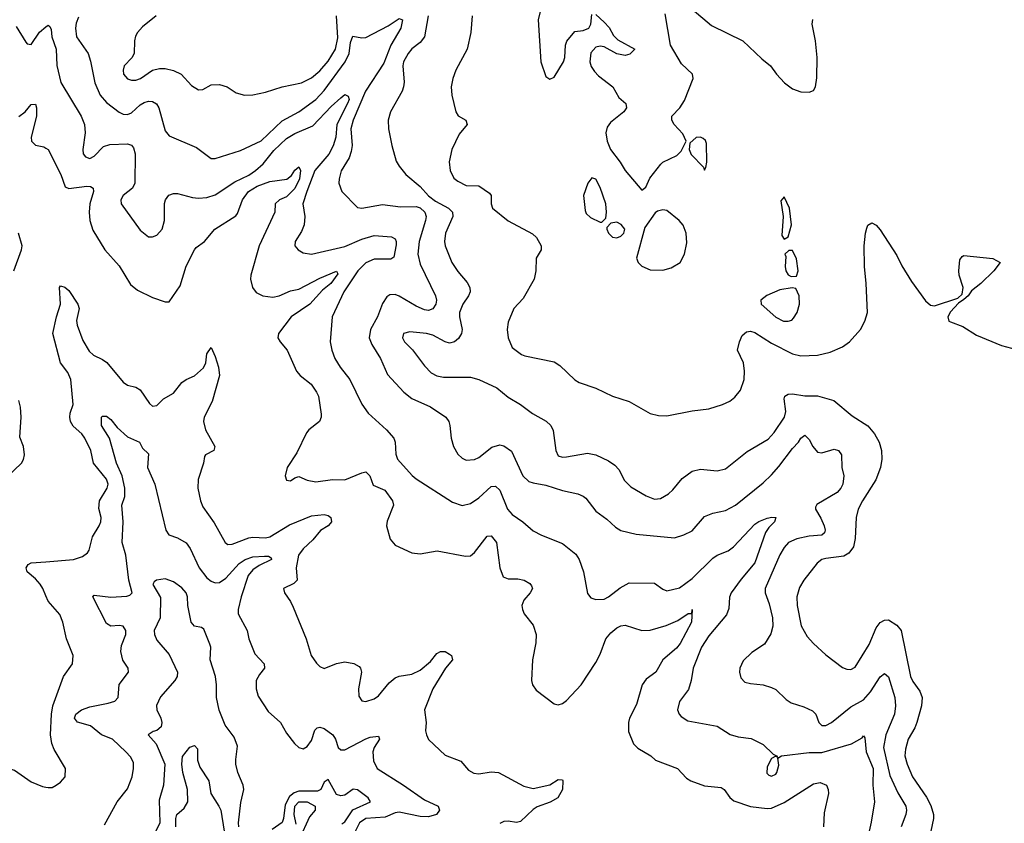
# Model space of a CAD drawing. Header units: inches. Extents: x 1603819 to 1745079, y 385938 to 533966.
# Tile 321 of 561: x 1719875 to 1724583, y 425508 to 429351. Entities that reach past the tile are written whole.
import ezdxf

# ---------------------------------------------------------------- set-up
doc = ezdxf.new("R2010")
doc.units = ezdxf.units.IN
doc.header["$MEASUREMENT"] = 0
doc.layers.add('B7412', color=7, linetype='Continuous')
doc.layers.add('B7422', color=7, linetype='Continuous')

msp = doc.modelspace()

# ---------------------------------------------------------------- linework, layer by layer
at = {"layer": 'B7412', "color": 5}
for points, elevation in [([(1719858, 429318), (1719903.6, 429243.6), (1719910, 429235.8), (1719930, 429232.2), (1719968.6, 429291.4), (1720000, 429317.1)], 340), ([(1719870, 428888.6), (1719900.9, 428910), (1719930, 428944.9), (1719950, 428947.7), (1719955, 428930), (1719954.5, 428890), (1719929.2, 428790), (1719930.4, 428770), (1719950, 428750.4), (1719990, 428743.9), (1720000, 428737.4)], 320), ([(1719846.6, 428150), (1719883.4, 428250), (1719886.6, 428270), (1719869.4, 428330)], 320), ([(1719776.9, 427130), (1719882.9, 427230), (1719893, 427247), (1719897.2, 427270), (1719892.4, 427310), (1719874.9, 427354.9), (1719881.5, 427450), (1719878.2, 427498.2), (1719870, 427529.3)], 320), ([(1720000, 426595.8), (1719985.9, 426630), (1719971.8, 426651.8), (1719950, 426676.5), (1719909.8, 426710), (1719906.2, 426730), (1719915.3, 426744.7), (1719930, 426753.3), (1720000, 426758.7)], 280), ([(1719695.8, 425490), (1719708.5, 425570), (1719774.3, 425670), (1719785.1, 425730), (1719798.3, 425761.7), (1719810, 425772.7), (1719850, 425761.1), (1719930, 425706.4), (1719984, 425684), (1720000, 425681.2)], 280)]:
    msp.add_lwpolyline(points, dxfattribs=dict(at, elevation=elevation))
at = {"layer": 'B7422', "color": 5}
for points, elevation in [([(1722390, 429502), (1722354, 429350), (1722366.7, 429150), (1722390, 429079.6), (1722410, 429066.3), (1722430, 429075.9), (1722475.6, 429150), (1722481, 429170), (1722484.1, 429230), (1722491.8, 429248.2), (1722530, 429294), (1722570, 429299.6), (1722596.2, 429310), (1722606.4, 429330), (1722610, 429375.6)], 440), ([(1723090, 429401.3), (1723183.4, 429323.4), (1723333.4, 429250), (1723423.4, 429163.4), (1723464.4, 429130), (1723493.4, 429090), (1723531.8, 429050), (1723570, 429020.3), (1723610, 429005.7), (1723650, 429004.4), (1723670, 429013), (1723680.5, 429030), (1723686.2, 429073.8), (1723688.1, 429170), (1723679.9, 429250), (1723664.3, 429330), (1723667.9, 429352.1)], 440), ([(1720156.4, 429363.6), (1720145.4, 429334.6), (1720142, 429310), (1720146.8, 429270), (1720201.8, 429190), (1720213.4, 429153.4), (1720233.6, 429050), (1720259, 428990), (1720290, 428955.4), (1720350, 428909.2), (1720370, 428899.7), (1720390, 428897.8), (1720410, 428906.2), (1720450, 428943.2), (1720470, 428955.8), (1720490, 428961.5), (1720510, 428960.2), (1720529.3, 428949.3), (1720540.7, 428930), (1720570, 428819.1), (1720590, 428795.6), (1720719.9, 428739.9), (1720790, 428687.8), (1720810, 428687.1), (1720930, 428725.2), (1721030, 428771.1), (1721130, 428867.5), (1721209.9, 428910), (1721290.9, 428969.1), (1721330, 429013.2), (1721430.7, 429149.3), (1721450.2, 429189.8), (1721457.3, 429242.7), (1721467.9, 429272.1), (1721510, 429264.5), (1721530, 429266.7), (1721637.4, 429322.6), (1721690, 429357.2), (1721706, 429350), (1721697.1, 429310), (1721649, 429230), (1721616.2, 429143.8), (1721528.8, 429010), (1721469.6, 428870), (1721457.4, 428830), (1721463.8, 428750), (1721460, 428720), (1721449.5, 428690.5), (1721412.3, 428627.7), (1721402, 428590), (1721401.5, 428570), (1721414.6, 428530), (1721490, 428453.7), (1721510, 428449.1), (1721610, 428466.5), (1721695.8, 428455.8), (1721770, 428458.1), (1721790, 428451.2), (1721811.9, 428430), (1721818.1, 428410), (1721815.5, 428390), (1721784.3, 428290), (1721778.6, 428230), (1721790, 428182.6), (1721863.7, 428030), (1721867.5, 428010), (1721865, 427990), (1721850, 427968.1), (1721830, 427961), (1721810, 427963.6), (1721770, 427980.4), (1721690, 428028.4), (1721670, 428036.5), (1721644.8, 428035.2), (1721630, 428025.6), (1721610, 427994.5), (1721585.2, 427930), (1721553, 427870), (1721546.5, 427830), (1721558.1, 427798.1), (1721599.4, 427730), (1721634.1, 427654.1), (1721711.3, 427570), (1721750, 427538.9), (1721838.9, 427498.9), (1721912.4, 427450), (1721926.4, 427430), (1721932.2, 427410), (1721938.3, 427350), (1721948.8, 427310), (1721970, 427273.4), (1721990, 427254), (1722010, 427244.4), (1722050, 427247.4), (1722070, 427257.4), (1722132.7, 427307.3), (1722170, 427318.2), (1722190, 427312.4), (1722226.7, 427286.7), (1722281.2, 427170), (1722310, 427142.9), (1722330, 427135.4), (1722390, 427125.1), (1722470, 427099), (1722544.1, 427084.1), (1722570, 427072.8), (1722582.6, 427062.6), (1722630, 427000.9), (1722683, 426963), (1722723.6, 426923.6), (1722750, 426907.9), (1722822, 426890), (1723006.5, 426873.5), (1723050, 426887.1), (1723090, 426906.5), (1723150, 426974.3), (1723190, 426991.3), (1723250, 427004.2), (1723297.2, 427030), (1723430, 427136.5), (1723470, 427175), (1723505.6, 427214.4), (1723570, 427300.7), (1723598.3, 427330), (1723610, 427350.4), (1723630, 427364), (1723650, 427344), (1723667.2, 427310), (1723690, 427283.1), (1723710, 427279.6), (1723770, 427296.5), (1723791, 427291), (1723805.3, 427270), (1723806.7, 427210), (1723816.5, 427170), (1723811, 427130), (1723801, 427110), (1723783.6, 427090), (1723687.3, 427032.7), (1723681.1, 427018.9), (1723679.6, 427010), (1723706.4, 426966.4), (1723721.5, 426930), (1723725.8, 426910), (1723723, 426897), (1723710, 426885.5), (1723650, 426881.2), (1723591.1, 426868.9), (1723551.7, 426850), (1723530, 426826.3), (1723510, 426791.5), (1723439.7, 426630), (1723439.6, 426610), (1723458, 426558), (1723474.2, 426490), (1723475.6, 426450), (1723466.5, 426413.5), (1723436, 426364), (1723376, 426324), (1723335.1, 426284.9), (1723318.7, 426250), (1723317, 426230), (1723323.8, 426203.8), (1723342.9, 426182.9), (1723370, 426175.8), (1723430, 426170.3), (1723470, 426157.4), (1723490, 426147.6), (1723539.6, 426099.6), (1723563.3, 426083.3), (1723624.8, 426064.8), (1723665.9, 426045.9), (1723681.3, 426030), (1723697, 425990), (1723710, 425975.8), (1723730, 425976), (1723756.9, 425990), (1723850, 426064.3), (1723910, 426098.6), (1723943.6, 426136.4), (1723990, 426207.6), (1724010, 426223.7), (1724030, 426208.2), (1724059.6, 426110), (1724063.6, 426070), (1724057.9, 426030), (1724017.5, 425930), (1724005.3, 425870), (1724036.5, 425736.5), (1724073.5, 425653.5), (1724111.8, 425590), (1724115.5, 425570), (1724112.4, 425550), (1724089.5, 425490)], 360), ([(1720527.2, 429370), (1720462.5, 429317.5), (1720437.3, 429290), (1720427.7, 429272.3), (1720422.8, 429250), (1720421.6, 429190), (1720411.5, 429168.5), (1720374.6, 429130), (1720369.2, 429110), (1720371.6, 429090), (1720390, 429068.3), (1720410, 429061.4), (1720430, 429061.7), (1720452.8, 429070), (1720510, 429109.3), (1720542.6, 429117.4), (1720570, 429117.6), (1720610, 429107.8), (1720646, 429090), (1720696.5, 429036.5), (1720730, 429016.5), (1720750, 429017), (1720790, 429039.5), (1720830, 429042), (1720866.8, 429030), (1720910, 429001.3), (1720950.3, 428990.3), (1720990, 428991.7), (1721050, 429004), (1721130, 429030.2), (1721222.9, 429050), (1721270, 429072.6), (1721310, 429105.9), (1721350, 429153.5), (1721385.5, 429210), (1721396, 429264), (1721390.2, 429370)], 380), ([(1721827.9, 429370), (1721810.1, 429270), (1721790, 429241.5), (1721750, 429211.3), (1721731.8, 429190), (1721710.2, 429150), (1721707, 429130), (1721712.7, 429052.7), (1721710.2, 429030), (1721703.5, 429010), (1721648.3, 428910), (1721636.5, 428870), (1721638.2, 428830), (1721654, 428750), (1721675.2, 428675.2), (1721689, 428650), (1721721.8, 428610), (1721790, 428553.3), (1721830, 428508.9), (1721863.3, 428483.3), (1721924.8, 428450), (1721943.7, 428430), (1721945.3, 428410), (1721910.8, 428330), (1721906, 428290), (1721908.7, 428270), (1721941.6, 428190), (1721970, 428146.3), (1722014.5, 428094.5), (1722027.9, 428070), (1722029.2, 428050), (1722021, 428030), (1721993.5, 427990), (1721977.7, 427950), (1721977.4, 427930), (1721990.1, 427870), (1721987.2, 427850), (1721973.2, 427826.8), (1721953.7, 427810), (1721930, 427804.4), (1721910, 427809.8), (1721850, 427842.3), (1721819.3, 427850), (1721741.1, 427858.9), (1721710.3, 427849.7), (1721706, 427830), (1721715.6, 427810), (1721752.7, 427772.7), (1721810, 427696.1), (1721842.9, 427662.9), (1721870, 427648), (1721901.5, 427641.5), (1722030, 427640.7), (1722070.5, 427630), (1722155.8, 427590), (1722210, 427546.3), (1722270, 427510.3), (1722327.5, 427467.5), (1722391.7, 427431.7), (1722414, 427410), (1722426.3, 427386.3), (1722438, 427290), (1722450, 427264.4), (1722470, 427259.5), (1722490, 427260.9), (1722590, 427278.3), (1722630, 427270.3), (1722690, 427241.5), (1722721, 427221), (1722739.1, 427199.1), (1722767.4, 427147.4), (1722797, 427117), (1722870, 427073.2), (1722910, 427058.6), (1722938.3, 427061.7), (1722976.9, 427083.1), (1722997.9, 427102.1), (1723042.5, 427157.5), (1723090, 427192.3), (1723130, 427201.5), (1723210, 427194.1), (1723250, 427202.5), (1723354.3, 427285.7), (1723454.6, 427345.4), (1723483, 427377), (1723531.7, 427450), (1723538, 427478), (1723530, 427538), (1723533, 427550), (1723550, 427560.7), (1723570, 427561.8), (1723630, 427552.1), (1723690, 427552.3), (1723768.7, 427530), (1723856.1, 427456.1), (1723930, 427409.2), (1723963.2, 427370), (1723984.4, 427330), (1723995.9, 427290), (1723997.3, 427250), (1723991.5, 427210), (1723969.4, 427150), (1723904.8, 427050), (1723884.3, 427010), (1723875.2, 426970), (1723870.8, 426869.2), (1723862.3, 426830), (1723840.1, 426799.9), (1723815.5, 426784.5), (1723730, 426774.9), (1723710, 426768.6), (1723687.6, 426752.4), (1723623.9, 426670), (1723604.2, 426635.8), (1723591.3, 426590), (1723592.1, 426550), (1723612.3, 426452.3), (1723640.8, 426400.8), (1723670, 426366.9), (1723730, 426312.9), (1723810, 426253), (1723830, 426244.4), (1723850, 426243.1), (1723870, 426254.9), (1723936.7, 426363.3), (1723970, 426443.2), (1723990, 426467.3), (1724010, 426479.7), (1724030, 426480.2), (1724070, 426455.8), (1724089.5, 426430), (1724134.6, 426210), (1724145.1, 426185.1), (1724180, 426140), (1724190.8, 426110), (1724187.9, 426070), (1724165.3, 425990), (1724155.9, 425964.1), (1724122.8, 425910), (1724110, 425862.7), (1724108, 425830), (1724118.2, 425790), (1724143.6, 425730), (1724211.9, 425631.9), (1724232.4, 425592.4), (1724245, 425550), (1724244.9, 425530), (1724219, 425410)], 380), ([(1722038.1, 429370), (1722031.9, 429290), (1722015.3, 429210), (1721960.7, 429110), (1721945.4, 429070), (1721937.6, 429030), (1721940.8, 428990), (1721960.7, 428910), (1721971.5, 428891.5), (1722007.6, 428870), (1722015.2, 428850), (1721976.8, 428803.2), (1721940.9, 428730), (1721928.7, 428671.3), (1721932.9, 428630), (1721950, 428592.9), (1721970, 428578.5), (1722010, 428558.5), (1722070, 428555.8), (1722121.6, 428521.6), (1722129.3, 428510), (1722129, 428470), (1722136, 428450), (1722210, 428389.5), (1722326.4, 428326.4), (1722345.8, 428310), (1722367.9, 428270), (1722368.9, 428250), (1722344.1, 428210), (1722343.5, 428150), (1722334.5, 428110), (1722282.4, 428017.6), (1722236.9, 427970), (1722210, 427904), (1722205.5, 427870), (1722210.3, 427830), (1722230, 427783.6), (1722274, 427750), (1722290, 427743.9), (1722430, 427715.3), (1722457.8, 427697.8), (1722529.2, 427629.2), (1722550, 427615.5), (1722630, 427588.8), (1722710.1, 427550.1), (1722790, 427524.6), (1722890, 427467.9), (1722930, 427457.4), (1722970, 427456.4), (1723090, 427480.3), (1723170, 427489.7), (1723235, 427510), (1723270, 427527), (1723294.9, 427545.1), (1723321.5, 427578.5), (1723338.7, 427630), (1723341.6, 427670), (1723335.5, 427710), (1723306.8, 427770), (1723316.7, 427810), (1723330, 427840.3), (1723350, 427857.5), (1723370, 427861.7), (1723390, 427855.1), (1723470, 427803.8), (1723570, 427753.3), (1723610, 427743.3), (1723690, 427747.2), (1723750, 427761.7), (1723810, 427786.5), (1723842.5, 427810), (1723895.4, 427870), (1723916.3, 427910), (1723929.6, 427950), (1723923, 428090), (1723914, 428170), (1723913.5, 428270), (1723918.9, 428330), (1723925.5, 428354.5), (1723931.1, 428368.9), (1723950, 428380.3), (1723970, 428368.4), (1723990, 428346), (1724070, 428223), (1724093.8, 428173.8), (1724139.5, 428099.5), (1724206.1, 428006.1), (1724230, 427985.4), (1724250, 427982.7), (1724361.4, 428018.6), (1724381, 428039), (1724386.8, 428070), (1724367.7, 428130), (1724365.5, 428150), (1724370, 428202.8), (1724381.6, 428218.4), (1724390, 428222.6), (1724529, 428209), (1724564, 428190), (1724533.4, 428150), (1724471, 428090), (1724425.8, 428054.2), (1724410, 428030.9), (1724390, 428012.6), (1724363.9, 427996.1), (1724325.7, 427954.3), (1724312.6, 427930), (1724318.7, 427910), (1724325.4, 427905.4), (1724384.4, 427884.4), (1724450, 427842.8), (1724570, 427792.3), (1724690, 427760.7)], 420), ([(1722630, 429376.1), (1722670, 429340.1), (1722693.3, 429313.3), (1722715, 429275), (1722735.5, 429255.5), (1722817, 429210), (1722793.1, 429186.9), (1722770, 429179.2), (1722730, 429187.3), (1722670, 429221.6), (1722650, 429225.2), (1722630, 429220.4), (1722606.7, 429193.3), (1722601.6, 429150), (1722608.1, 429128.1), (1722623.1, 429103.1), (1722642.3, 429082.3), (1722710.5, 429030.5), (1722739.5, 428979.5), (1722773.4, 428950), (1722777.1, 428930), (1722763.1, 428910), (1722700.4, 428859.6), (1722683.4, 428836.6), (1722678, 428810), (1722683.6, 428770), (1722699.6, 428730), (1722747, 428670), (1722770.4, 428630), (1722850, 428536), (1722869.3, 428550.7), (1722887.5, 428592.5), (1722940.1, 428659.9), (1722949.8, 428670.2), (1723017.6, 428702.4), (1723037.2, 428722.8), (1723062, 428770), (1723045.6, 428805.6), (1723004.2, 428850), (1722994, 428870), (1722992.7, 428890), (1723032.3, 428930), (1723054.5, 428965.5), (1723095.1, 429070), (1723091.6, 429090), (1723040.2, 429140.2), (1722987.2, 429230), (1722961, 429379)], 440), ([(1720000, 429317.1), (1720010, 429325.3), (1720018.6, 429318.6), (1720024.5, 429304.5), (1720028.4, 429270), (1720048.3, 429210), (1720052.8, 429132.8), (1720071.4, 429051.4), (1720169.2, 428890), (1720185.2, 428850), (1720187.9, 428810), (1720176.5, 428730), (1720177.6, 428710), (1720190, 428694.9), (1720210, 428688), (1720230, 428698), (1720274.6, 428745.4), (1720305.6, 428754.4), (1720390, 428758), (1720410, 428751.1), (1720418.6, 428738.6), (1720426, 428710), (1720425.4, 428570), (1720414.1, 428545.9), (1720370, 428509.6), (1720359, 428490), (1720360.3, 428470), (1720450, 428343.8), (1720490, 428313), (1720510, 428313), (1720530, 428320.5), (1720556.3, 428350), (1720567.2, 428390), (1720567.4, 428472.6), (1720571.3, 428490), (1720587.6, 428512.4), (1720610, 428520.3), (1720630, 428520.3), (1720700.7, 428500.7), (1720730, 428497.5), (1720770, 428501.1), (1720810, 428513.8), (1720903.5, 428576.5), (1720970, 428607.6), (1721003, 428630), (1721038.8, 428661.2), (1721090, 428725), (1721150, 428782.6), (1721190, 428807.4), (1721276.5, 428843.5), (1721363.9, 428936.1), (1721410, 428978.2), (1721430, 428993), (1721446.2, 428986.2), (1721450.4, 428970), (1721442.8, 428950), (1721391.9, 428850), (1721386.2, 428790), (1721372.9, 428747.1), (1721352.2, 428707.8), (1721285.7, 428630), (1721247.8, 428530), (1721229, 428470), (1721237.8, 428410), (1721234.9, 428370), (1721221.6, 428338.4), (1721192.4, 428290), (1721190.5, 428270), (1721205.5, 428250), (1721230, 428235.8), (1721270, 428230.3), (1721430, 428266.5), (1721510, 428301.9), (1721570, 428319.1), (1721652.5, 428312.5), (1721670, 428303.1), (1721675.3, 428290), (1721674.9, 428274.9), (1721663.9, 428216.1), (1721650, 428206.2), (1721570, 428205.6), (1721530, 428188.7), (1721491.3, 428150), (1721425.3, 428050), (1721369.2, 427930), (1721359.7, 427810), (1721366.8, 427770), (1721382.2, 427730), (1721406.7, 427690), (1721453.6, 427630), (1721510, 427512.2), (1721541.7, 427470), (1721628.4, 427390), (1721663.7, 427350), (1721670.2, 427330), (1721673.4, 427273.4), (1721681.7, 427250), (1721750.8, 427170.8), (1721770, 427154.7), (1721943.6, 427043.6), (1721990, 427027.1), (1722030, 427037.1), (1722070, 427064.1), (1722130, 427117.7), (1722150, 427120.2), (1722170, 427100.3), (1722207, 427010), (1722230, 426983.9), (1722280.4, 426950), (1722330, 426907), (1722370, 426885.7), (1722470, 426846), (1722534.5, 426794.5), (1722550.2, 426770), (1722570.3, 426710), (1722590, 426606), (1722605.8, 426585.8), (1722630, 426578), (1722670, 426580.4), (1722690, 426590.4), (1722745.9, 426634.1), (1722790, 426657.2), (1722910, 426656.1), (1722950, 426626.7), (1722970, 426619.5), (1723030, 426633.5), (1723090, 426678.7), (1723190, 426775.8), (1723210, 426789.4), (1723262, 426810), (1723288.6, 426830), (1723390, 426937.8), (1723410, 426951.1), (1723450, 426967), (1723472.2, 426972.2), (1723490.4, 426970.4), (1723483.8, 426950), (1723456.9, 426923.1), (1723441.5, 426898.5), (1723390, 426753.5), (1723324.1, 426675.9), (1723276.4, 426610), (1723268.5, 426588.5), (1723265.3, 426534.7), (1723254.7, 426505.3), (1723170, 426404.4), (1723135.7, 426350), (1723095.6, 426250), (1723085.8, 426190), (1723072.5, 426147.5), (1723030.4, 426090), (1723020.4, 426050), (1723028.2, 426030), (1723038.6, 426018.6), (1723070, 425998), (1723210, 425971.6), (1723272.5, 425932.5), (1723310, 425921.6), (1723373.1, 425913.1), (1723430, 425884.2), (1723478.5, 425838.5), (1723494, 425830), (1723498, 425822), (1723490, 425828), (1723470, 425817.2), (1723450, 425777.2), (1723447.6, 425747.6), (1723457.4, 425737.4), (1723470, 425733.1), (1723490, 425742), (1723495.9, 425750), (1723505.4, 425785.4), (1723500.2, 425819.8), (1723518, 425830), (1723650, 425846.6), (1723710, 425846.6), (1723852, 425888), (1723903.8, 425916.2), (1723910, 425925.5), (1723916.2, 425916.2), (1723922.4, 425850), (1723956.7, 425770), (1723954.8, 425690), (1723962.7, 425610), (1723947.1, 425512.9), (1723930, 425441.6)], 340), ([(1720000, 428737.4), (1720010.5, 428730.5), (1720070.7, 428610), (1720092.1, 428552.1), (1720110, 428543.6), (1720195, 428555), (1720213.1, 428553.1), (1720225.7, 428545.7), (1720227.1, 428530), (1720209.5, 428470), (1720206.3, 428430), (1720210.1, 428390.1), (1720224.3, 428344.3), (1720281.3, 428250), (1720350, 428174.6), (1720403.9, 428083.9), (1720437.9, 428057.9), (1720510, 428022.3), (1720570, 428001.3), (1720590, 428001.6), (1720641.4, 428078.6), (1720670, 428173), (1720710.8, 428250), (1720718.8, 428261.2), (1720758.7, 428290), (1720808.4, 428350), (1720907.6, 428412.4), (1720915.9, 428424.1), (1720939.7, 428490), (1720969, 428530), (1721010, 428555.4), (1721070, 428576.9), (1721151.8, 428588.2), (1721174.4, 428605.6), (1721190, 428631.1), (1721210, 428647), (1721216.8, 428630), (1721212.1, 428590), (1721190, 428544.6), (1721150, 428503.6), (1721117.4, 428490), (1721097, 428470), (1721095.5, 428430), (1721020.3, 428270), (1720979.3, 428130), (1720978.9, 428110), (1720988.4, 428070), (1721005.9, 428045.9), (1721038, 428030), (1721084.4, 428024.4), (1721115.4, 428030), (1721170, 428055.1), (1721210, 428062.7), (1721310, 428114.3), (1721390, 428148), (1721395.5, 428135.5), (1721362.3, 428090), (1721322.9, 428057.1), (1721261.5, 427990), (1721173.2, 427930), (1721112.3, 427850), (1721109.3, 427829.3), (1721119.5, 427810), (1721154, 427770), (1721198.9, 427670), (1721215.3, 427650), (1721268, 427608), (1721294, 427570), (1721302.8, 427550), (1721315.9, 427464.1), (1721316.5, 427450), (1721307.8, 427430), (1721257.8, 427390), (1721245.6, 427374.4), (1721200.5, 427279.5), (1721154, 427210), (1721144.2, 427170), (1721150, 427148.5), (1721170, 427145.3), (1721190, 427159.3), (1721210, 427166), (1721249.1, 427149.1), (1721290, 427141.6), (1721370, 427151.6), (1721430, 427150.2), (1721510, 427184.6), (1721530, 427188.1), (1721549.4, 427170), (1721565.6, 427125.6), (1721620.2, 427100.2), (1721657.2, 427050), (1721662.2, 427030), (1721631.9, 426951.9), (1721629, 426930), (1721646.9, 426866.9), (1721670, 426837.6), (1721750, 426801.5), (1721790, 426797.2), (1721871.3, 426811.3), (1722005.8, 426785.8), (1722030, 426787.2), (1722050, 426803.2), (1722110, 426881.7), (1722130, 426883.1), (1722155.3, 426850), (1722170.1, 426730.1), (1722187, 426687), (1722210, 426677.1), (1722256.1, 426676.1), (1722287.7, 426670), (1722314.5, 426654.5), (1722322.6, 426642.6), (1722326.7, 426630), (1722315.8, 426610), (1722285.2, 426574.8), (1722276.6, 426550), (1722278.5, 426530), (1722286.8, 426510), (1722330, 426454.9), (1722344.2, 426410), (1722343.1, 426370), (1722327.3, 426290), (1722321.5, 426190), (1722326.3, 426170), (1722344.2, 426144.2), (1722430, 426078.7), (1722450, 426074.9), (1722470, 426080.3), (1722490, 426094.2), (1722560.2, 426170), (1722630, 426276.9), (1722650, 426316.5), (1722677.8, 426390), (1722701.3, 426418.7), (1722730, 426442.5), (1722750, 426452.1), (1722770, 426454.6), (1722850, 426430.2), (1722890, 426430.9), (1722966.2, 426453.8), (1723022.5, 426477.5), (1723070.7, 426510.7), (1723089.3, 426510.7), (1723090.4, 426530.4), (1723087.8, 426470), (1723032.7, 426367.3), (1723015.1, 426344.9), (1722950.8, 426290), (1722917.1, 426230), (1722870, 426197), (1722851.5, 426170), (1722824.7, 426075.3), (1722790.1, 426010), (1722785.3, 425990), (1722786.2, 425946.2), (1722810, 425887.8), (1722830, 425867.3), (1722892.2, 425830), (1722915.5, 425810), (1723020.5, 425770), (1723064, 425724), (1723084, 425710), (1723150, 425686.8), (1723230, 425678.3), (1723243.8, 425670), (1723271.1, 425631.1), (1723290, 425615.6), (1723370, 425588), (1723450, 425578), (1723470, 425579.7), (1723530, 425606.3), (1723670, 425696.5), (1723702.3, 425702.3), (1723732.4, 425690), (1723741.3, 425670), (1723742, 425650), (1723722.3, 425557.7), (1723718.7, 425490)], 320), ([(1720000, 426758.7), (1720131.1, 426768.9), (1720175.7, 426784.3), (1720198.2, 426801.8), (1720206.2, 426813.8), (1720222.4, 426877.6), (1720255.3, 426930), (1720262.4, 426950), (1720264.1, 426970), (1720253.6, 427013.6), (1720256, 427050), (1720292.9, 427110), (1720297, 427130), (1720290, 427154), (1720228.3, 427230), (1720215.1, 427290), (1720186.4, 427350), (1720171, 427370), (1720130, 427407.1), (1720118, 427430), (1720113.7, 427450), (1720116.3, 427470), (1720130.7, 427510), (1720119.9, 427630), (1720104.2, 427664.2), (1720068.9, 427710), (1720033.7, 427850), (1720049.9, 427929.9), (1720069.2, 427990), (1720064.7, 428070), (1720070, 428078), (1720090, 428072.6), (1720110, 428055.2), (1720152.7, 427990), (1720158.2, 427970), (1720147, 427913), (1720150.1, 427890), (1720177.1, 427817.1), (1720206.5, 427766.5), (1720227.1, 427747.1), (1720270, 427726.7), (1720291.3, 427711.3), (1720370, 427616.9), (1720390, 427603.1), (1720430, 427594), (1720450, 427580.5), (1720495.8, 427515.8), (1720510, 427502.6), (1720530, 427506), (1720562.2, 427537.8), (1720610, 427564.7), (1720650, 427616.2), (1720670, 427630.2), (1720710, 427647.2), (1720753.5, 427686.5), (1720765.5, 427710), (1720770, 427753.4), (1720790, 427783), (1720810, 427740.3), (1720825.2, 427690), (1720830.1, 427649.9), (1720794.8, 427525.2), (1720756.5, 427450), (1720754, 427430), (1720763.5, 427390), (1720808.4, 427310), (1720803.1, 427290), (1720763, 427270), (1720758.7, 427261.3), (1720754.3, 427230), (1720728.6, 427151.4), (1720726.8, 427110), (1720739, 427050), (1720750, 427021.1), (1720804.2, 426944.2), (1720857.1, 426850), (1720870, 426841.1), (1720890, 426842.8), (1720970, 426872.9), (1720990, 426875.9), (1721050, 426872.9), (1721070, 426878), (1721164.7, 426935.3), (1721270, 426978.5), (1721330, 426984.5), (1721350, 426979.2), (1721363, 426970), (1721365.8, 426950), (1721359.1, 426940.9), (1721349.3, 426930), (1721312.7, 426907.3), (1721276.5, 426863.5), (1721230, 426820.5), (1721207.9, 426790), (1721196.8, 426730), (1721202.3, 426670), (1721184.9, 426655.1), (1721135.5, 426630), (1721140.4, 426610), (1721169.2, 426569.2), (1721181.8, 426541.8), (1721243.9, 426390), (1721268.4, 426310), (1721293.5, 426273.5), (1721310, 426257.3), (1721330, 426248.5), (1721390, 426272.6), (1721430, 426279.7), (1721471.8, 426271.8), (1721497.3, 426257.3), (1721503.7, 426250), (1721508.9, 426230), (1721494.9, 426150), (1721496.2, 426116.2), (1721510, 426093), (1721530, 426090.3), (1721570, 426102.9), (1721590, 426117.6), (1721640.9, 426179.1), (1721670, 426203.9), (1721690, 426211.9), (1721750, 426221.4), (1721790, 426240.4), (1721838.4, 426281.6), (1721870, 426320.3), (1721887, 426330), (1721910, 426328.9), (1721930, 426317.3), (1721939.5, 426310), (1721943.7, 426290), (1721910.7, 426249.3), (1721850.9, 426150), (1721810.3, 426050.3), (1721817.8, 425990), (1721816, 425950), (1721819.5, 425930), (1721830, 425908.4), (1721910, 425834), (1721984.6, 425804.6), (1722021.4, 425761.4), (1722046.7, 425746.7), (1722070, 425743.8), (1722130, 425753.7), (1722164.9, 425750), (1722285, 425685), (1722330, 425674), (1722410, 425691), (1722450, 425716.5), (1722470, 425716), (1722471.3, 425711.3), (1722470.9, 425669.1), (1722448, 425630), (1722411.7, 425608.3), (1722350, 425585.8), (1722330, 425574.2), (1722270, 425516.1), (1722250, 425511.6), (1722210, 425518), (1722190, 425515.7), (1722170, 425506.5)], 280), ([(1720280, 425500), (1720341.4, 425610), (1720390, 425671.8), (1720412, 425730), (1720419.5, 425770), (1720418.1, 425798.1), (1720405.2, 425825.2), (1720382.3, 425850), (1720318.8, 425910), (1720265.1, 425930), (1720213.1, 425973.1), (1720150.8, 425990.8), (1720136.8, 426010), (1720142.4, 426030), (1720169.4, 426050.6), (1720210, 426065), (1720298.4, 426081.6), (1720330, 426092.2), (1720345.1, 426110), (1720350, 426171), (1720395.3, 426230), (1720394, 426250), (1720367.8, 426287.8), (1720359, 426330), (1720361.9, 426358.1), (1720381.6, 426410), (1720381.6, 426430), (1720369.3, 426450), (1720350, 426454.1), (1720310, 426451), (1720290, 426462.9), (1720224.2, 426590), (1720230, 426599.1), (1720310, 426589.5), (1720386.3, 426593.7), (1720401.8, 426598.2), (1720412.2, 426610), (1720396.9, 426670), (1720381.6, 426790), (1720364.9, 426850), (1720369, 426950), (1720362.4, 427030), (1720377.2, 427070), (1720376.8, 427110), (1720364, 427170), (1720336.9, 427230), (1720304, 427350), (1720266, 427410), (1720266.2, 427450), (1720270, 427454.9), (1720290, 427455.5), (1720310, 427438.5), (1720340, 427400), (1720390, 427356.5), (1720448, 427330), (1720461.7, 427301.7), (1720490, 427274), (1720486.5, 427210), (1720520.5, 427130), (1720572.7, 426910), (1720587.9, 426887.9), (1720630, 426873.7), (1720670, 426849), (1720690, 426821.7), (1720733.6, 426730), (1720770, 426682.2), (1720790, 426665.8), (1720810, 426657.9), (1720830, 426659.8), (1720859.8, 426680.2), (1720923.4, 426750), (1720953.1, 426770), (1720990, 426781.4), (1721045.7, 426785.7), (1721065.1, 426785.1), (1721077.2, 426777.2), (1721078.7, 426770), (1721019.9, 426740.1), (1720990, 426719.6), (1720967.8, 426692.2), (1720933.6, 426590), (1720920.1, 426530), (1720919.7, 426510), (1720962, 426430), (1720970.3, 426390), (1720998.6, 426318.6), (1721043.1, 426270), (1721046, 426250), (1721020.6, 426219.4), (1721005.2, 426190), (1721005.4, 426150), (1721014.9, 426114.9), (1721063, 426043), (1721122.4, 425990), (1721150, 425938.4), (1721189.2, 425889.2), (1721210, 425870.5), (1721230, 425863), (1721250, 425874.4), (1721270, 425903.8), (1721286.3, 425953.7), (1721296.4, 425963.6), (1721310, 425967.9), (1721330, 425961.2), (1721371.4, 425930), (1721385.4, 425910), (1721397.6, 425870), (1721410, 425859.5), (1721430, 425859.6), (1721530, 425912.3), (1721550, 425919.3), (1721590, 425924), (1721596, 425910), (1721570.1, 425869.9), (1721562.7, 425850), (1721566.4, 425806.4), (1721583.6, 425770), (1721710.4, 425690), (1721810, 425620.3), (1721876.3, 425590), (1721882, 425570), (1721867.3, 425550), (1721830, 425538), (1721790, 425540.2), (1721690, 425560.4), (1721670, 425556.9), (1721623, 425537), (1721529.2, 425530), (1721499.2, 425510), (1721470, 425449.7)], 260), ([(1720923.1, 425490), (1720920.5, 425510), (1720932.7, 425607.3), (1720946.2, 425670), (1720942.6, 425690), (1720917.5, 425750), (1720908.4, 425790), (1720907.5, 425812.5), (1720916.5, 425876.5), (1720899.9, 425919.9), (1720856.7, 425976.7), (1720828.7, 426048.7), (1720816.5, 426110), (1720816.3, 426170), (1720810.8, 426209.2), (1720785.1, 426290), (1720788, 426350), (1720784.5, 426364.5), (1720755.8, 426435.8), (1720743.4, 426443.4), (1720710, 426450.2), (1720694.6, 426470), (1720678.3, 426550), (1720676.9, 426590), (1720670.3, 426610), (1720650, 426633.4), (1720610, 426662.6), (1720570, 426677.4), (1720528.7, 426670), (1720517.5, 426662.5), (1720512, 426650), (1720548.3, 426588.3), (1720546.4, 426490), (1720518, 426430), (1720518.9, 426410), (1720530, 426383.9), (1720590, 426314.8), (1720629.1, 426230), (1720628, 426210), (1720617.1, 426190), (1720547.5, 426112.5), (1720529, 426071), (1720530.5, 426050), (1720550.3, 426009.7), (1720554.4, 425990), (1720551.2, 425968.8), (1720530, 425951.3), (1720512.8, 425947.2), (1720489.7, 425930), (1720526.9, 425886.9), (1720568.9, 425790), (1720561.8, 425690), (1720541.8, 425618.2), (1720544.4, 425510), (1720485.3, 425390)], 240), ([(1720000, 425681.2), (1720010, 425679.5), (1720030, 425679.3), (1720049.2, 425690), (1720070, 425704), (1720092, 425730), (1720093.6, 425770), (1720039.8, 425859.8), (1720028.6, 425888.6), (1720021.9, 425930), (1720026.1, 426030), (1720033.3, 426070), (1720084.2, 426210), (1720127.6, 426270), (1720130.7, 426310), (1720098.8, 426390), (1720081.4, 426470), (1720066.3, 426506.3), (1720010.7, 426570), (1720000, 426595.8)], 280), ([(1720620.8, 425490), (1720621.2, 425530), (1720626.7, 425550), (1720660.7, 425579.3), (1720678, 425610), (1720677.5, 425670), (1720654.4, 425750), (1720649.9, 425790.1), (1720653.3, 425826.7), (1720687.5, 425872.5), (1720710, 425880.4), (1720724.2, 425864.2), (1720725.6, 425810), (1720736.3, 425776.3), (1720779.3, 425710), (1720788.5, 425650), (1720827.6, 425590), (1720835.8, 425570), (1720852, 425470)], 220), ([(1721415.3, 425504.7), (1721430, 425513.9), (1721468.3, 425571.7), (1721551.5, 425610), (1721540.6, 425630), (1721490, 425668.2), (1721470, 425670.2), (1721430, 425642.1), (1721410, 425638.2), (1721390, 425645.6), (1721350, 425716.9), (1721330, 425704.6), (1721313.9, 425670), (1721298.4, 425661.6), (1721210, 425661.6), (1721187.3, 425652.7), (1721164.3, 425635.7), (1721144.5, 425595.5), (1721136.5, 425530), (1721130, 425511.8), (1721081.9, 425478.1)], 240), ([(1721196.6, 425503.4), (1721187, 425550), (1721189.9, 425590), (1721209.3, 425610), (1721250, 425610.5), (1721287.2, 425590), (1721287, 425570), (1721260.9, 425539.1), (1721210.4, 425430)], 220)]:
    msp.add_lwpolyline(points, dxfattribs=dict(at, elevation=elevation))
at = {"layer": 'B7422', "color": 5, "elevation": 440}
for points in [[(1723130, 428789.8), (1723110, 428787.1), (1723079.1, 428760.9), (1723075.8, 428730), (1723086.4, 428706.4), (1723145.5, 428645.5), (1723150, 428632), (1723156.5, 428643.5), (1723160.7, 428670), (1723158.6, 428758.6), (1723153.6, 428773.6), (1723143, 428783)], [(1722610, 428595.3), (1722591.3, 428570), (1722570.8, 428510), (1722578.8, 428438.8), (1722584, 428424), (1722604.5, 428404.5), (1722650, 428382), (1722658, 428382), (1722678, 428402), (1722681.2, 428430), (1722677.2, 428470), (1722650, 428548), (1722630, 428588)], [(1723530, 428504), (1723515.3, 428484.7), (1723526.3, 428410), (1723519.6, 428319.6), (1723530, 428302), (1723550, 428312), (1723565.2, 428370), (1723555.6, 428450)], [(1722950, 428442), (1722924.6, 428435.4), (1722913, 428427), (1722863.4, 428356.6), (1722824.7, 428210), (1722832.3, 428190), (1722850, 428172.3), (1722890, 428154.8), (1722950, 428152.5), (1722990, 428163.8), (1723032.4, 428190), (1723053.5, 428230), (1723064.4, 428284.4), (1723061.8, 428330), (1723048, 428368), (1723028.3, 428390), (1722970, 428438.3)], [(1722730, 428382.7), (1722702, 428378), (1722682, 428358), (1722682, 428350), (1722691, 428330), (1722710, 428311), (1722730, 428308.2), (1722750, 428316), (1722764, 428330), (1722769, 428350), (1722751.5, 428371.5)], [(1723570, 428248), (1723552.7, 428247.3), (1723534, 428230), (1723538, 428218), (1723534.8, 428170), (1723538.8, 428150), (1723550, 428131.3), (1723563.5, 428123.5), (1723590, 428124.7), (1723597, 428150), (1723590, 428208)], [(1723569.3, 428069.3), (1723510, 428059.6), (1723447.8, 428032.2), (1723418.7, 428010), (1723420.9, 427990), (1723490, 427929.1), (1723526.8, 427910), (1723550, 427908.5), (1723566.6, 427913.4), (1723575.9, 427924.1), (1723592.3, 427950), (1723603.7, 427990), (1723602, 428030), (1723585.6, 428065.6)]]:
    msp.add_lwpolyline(points, close=True, dxfattribs=at)

doc.saveas('drawing.dxf')
